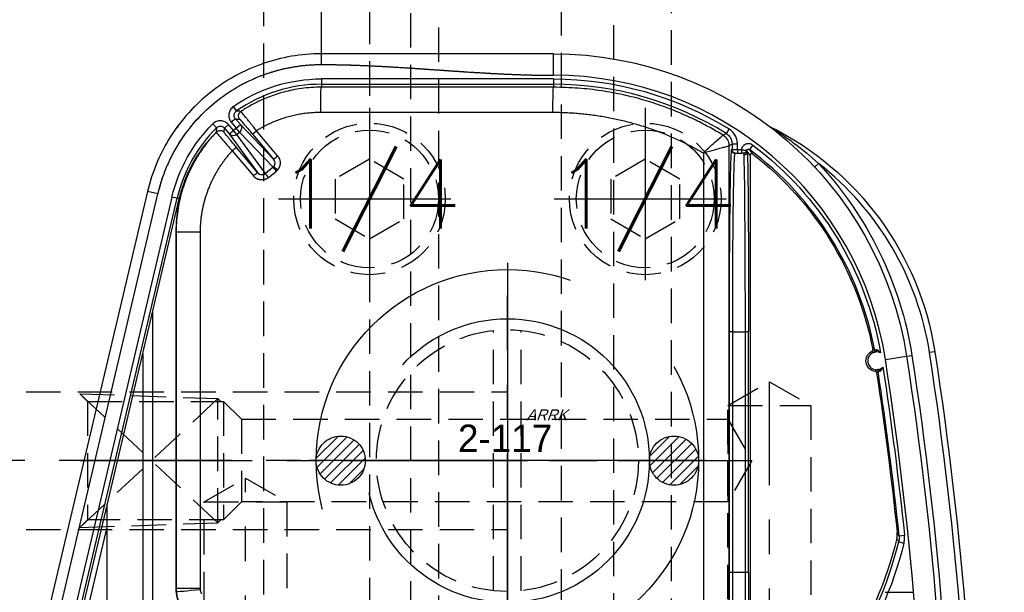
# Model space of a CAD drawing. Extents: x 2651 to 7771, y -1163 to 1075.
# Tile 308 of 490: x 5110 to 5182, y 110 to 152. Entities that reach past the tile are written whole.
import ezdxf
from ezdxf.enums import TextEntityAlignment as Align

# ---------------------------------------------------------------- set-up
doc = ezdxf.new("R2010")
doc.units = 0
doc.header["$LTSCALE"] = 10
for name, pattern in [('CENTER', [2, 1.25, -0.25, 0.25, -0.25]), ('CNSCEN', [17, 15, -1, 0, -1]), ('CNSHID', [4, 3, -1]), ('HIDDEN', [0.375, 0.25, -0.125])]:
    doc.linetypes.add(name, pattern=pattern)
doc.layers.get('0').update_dxf_attribs({"linetype": 'CONTINUOUS'})
doc.layers.get('Defpoints').update_dxf_attribs({"linetype": 'CONTINUOUS'})
for name, color, linetype in [('1', 7, 'CONTINUOUS'), ('15', 7, 'CONTINUOUS'), ('9', 3, 'CONTINUOUS'), ('97', 7, 'CONTINUOUS'), ('CEN', 1, 'CENTER'), ('COOL', 150, 'HIDDEN'), ('DIM', 3, 'CONTINUOUS'), ('HIDDEN', 6, 'HIDDEN'), ('TEXT', 4, 'CONTINUOUS'), ('WL1-HL', 4, 'CNSHID'), ('WOR1-CL', 1, 'CNSCEN'), ('WOR1-DL', 7, 'CONTINUOUS')]:
    doc.layers.add(name, color=color, linetype=linetype)
doc.styles.add('china', font='txt')
doc.styles.get("Standard").update_dxf_attribs({"font": 'romans.shx'})
doc.dimstyles.new('MM& INCH5', dxfattribs={"dimtxt": 5, "dimasz": 2.5, "dimexe": 1, "dimexo": 0.5, "dimtad": 0, "dimrnd": 1.38778e-17, "dimzin": 9, "dimdsep": 46, "dimtxsty": 'Standard', "dimblk": 'CLOSED', "dimcen": 0, "dimclrd": 3, "dimclre": 3, "dimclrt": 3, "dimazin": 2, "dimtfac": 0.75, "dimtofl": 0, "dimtmove": 0, "dimatfit": 3, "dimfxl": 0, "dimtolj": 1, "dimarcsym": 0})

# ---------------------------------------------------------------- blocks, each defined once
blk = doc.blocks.new('DFSF')
at = {"layer": '1', "color": 252, "linetype": 'Continuous'}
for p, q in [((1248.7, 508.535), (1248.7, 464.141)), ((1250.561, 464.655), (1250.561, 508.008)), ((1297.937, 500.804), (1290.118, 467.624)), ((1289.105, 467.862), (1296.729, 500.216)), ((1295.752, 500.066), (1293.811, 491.83)), ((1293.811, 490.136), (1296.13, 499.977)), ((1290.484, 497.134), (1290.484, 476.114)), ((1287.037, 496.278), (1287.037, 470.416)), ((1287.037, 496.278), (1288.803, 496.278)), ((1288.803, 496.278), (1288.816, 496.282)), ((1288.803, 470.416), (1288.803, 496.278)), ((1247.278, 495.113), (1247.278, 477.638)), ((1247.278, 495.113), (1247.537, 495.113)), ((1247.537, 495.113), (1248.434, 495.113)), ((1247.537, 477.638), (1247.537, 495.113)), ((1248.434, 495.113), (1248.434, 477.638)), ((1248.434, 495.113), (1248.693, 495.113)), ((1248.693, 477.638), (1248.693, 495.113)), ((1236.39, 492.885), (1236.013, 492.977)), ((1236.36, 492.444), (1235.974, 492.403)), ((1235.822, 479.412), (1235.438, 479.353)), ((1237.358, 479.65), (1235.822, 479.412)), ((1233.774, 479.096), (1234.158, 479.155)), ((1247.278, 477.638), (1247.537, 477.638)), ((1248.434, 477.638), (1247.537, 477.638)), ((1248.434, 477.638), (1248.693, 477.638)), ((1287.037, 470.416), (1288.803, 470.416)), ((1288.816, 470.416), (1288.803, 470.416)), ((1288.568, 467.989), (1288.726, 467.952)), ((1288.726, 467.952), (1289.105, 467.862)), ((1290.118, 467.624), (1290.875, 467.445)), ((1282.091, 466.441), (1281.527, 465.971)), ((1284.727, 464.505), (1283.197, 466.329)), ((1242.492, 465.686), (1242.208, 465.421)), ((1281.762, 465.679), (1282.326, 466.148)), ((1284.194, 463.143), (1281.762, 465.679)), ((1282.326, 466.148), (1284.4, 463.316)), ((1284.943, 463.274), (1282.889, 466.079)), ((1282.889, 466.079), (1284.419, 464.255)), ((1281.729, 465.117), (1284.141, 462.601)), ((1283.26, 463.293), (1281.729, 465.117)), ((1287.448, 465.159), (1287.415, 465.16)), ((1246.982, 464.088), (1247.215, 464.399)), ((1247.805, 464.425), (1247.805, 464.684)), ((1247.805, 464.425), (1248.088, 464.425)), ((1248.088, 464.425), (1248.088, 464.684)), ((1248.088, 464.425), (1248.088, 464.017)), ((1248.088, 464.425), (1248.477, 464.425)), ((1248.477, 464.017), (1248.477, 464.425)), ((1248.477, 464.425), (1248.52, 464.425)), ((1281.441, 464.868), (1282.972, 463.043)), ((1248.088, 464.017), (1248.477, 464.017)), ((1248.699, 462.917), (1248.905, 463.247)), ((1284.439, 462.851), (1284.141, 462.601)), ((1284.4, 463.316), (1284.194, 463.143)), ((1284.194, 463.143), (1284.439, 462.851)), ((1284.4, 463.316), (1284.645, 463.024)), ((1284.439, 462.851), (1284.645, 463.024)), ((1284.795, 462.426), (1284.439, 462.851)), ((1284.943, 463.274), (1284.645, 463.024)), ((1284.645, 463.024), (1285.002, 462.599)), ((1285.299, 462.849), (1284.943, 463.274)), ((1285.299, 462.849), (1285.002, 462.599)), ((1286.147, 462.549), (1285.872, 462.824)), ((1284.141, 462.601), (1284.498, 462.176)), ((1284.498, 462.176), (1284.795, 462.426)), ((1278.314, 461.696), (1261.473, 461.702)), ((1284.423, 461.608), (1284.645, 461.289)), ((1261.426, 459.67), (1261.426, 459.889)), ((1261.426, 459.889), (1278.266, 459.883)), ((1278.266, 459.67), (1261.426, 459.67)), ((1261.426, 459.281), (1261.426, 459.67)), ((1261.426, 459.281), (1278.266, 459.281)), ((1278.266, 459.67), (1278.266, 459.883)), ((1278.266, 459.281), (1278.266, 459.67)), ((1261.426, 459.017), (1261.426, 457.462)), ((1278.266, 458.24), (1278.266, 457.462))]:
    blk.add_line(p, q, dxfattribs=at)
at = {"layer": '1', "color": 7, "linetype": 'Continuous'}
for p, q in [((1247.177, 464.844), (1247.177, 508.076)), ((1290.875, 467.445), (1298.694, 500.626)), ((1296.306, 500.117), (1288.726, 467.952)), ((1293.811, 500.066), (1293.811, 491.83)), ((1291.22, 479.237), (1291.22, 497.134)), ((1288.816, 470.416), (1288.816, 496.282)), ((1293.811, 490.224), (1288.568, 467.989)), ((1248.088, 464.684), (1247.805, 464.684)), ((1248.218, 464.684), (1248.088, 464.684)), ((1248.261, 464.684), (1248.218, 464.684))]:
    blk.add_line(p, q, dxfattribs=at)
at = {"layer": '1', "color": 110, "linetype": 'Continuous'}
for p, q in [((1297.937, 500.804), (1290.118, 467.624)), ((1237.365, 496.554), (1235.315, 496.554))]:
    blk.add_line(p, q, dxfattribs=at)
at = {"layer": '1', "color": 7, "linetype": 'Continuous', "extrusion": (0, 0, -1)}
for centre, radius, start, end in [((-1491.861, 518.994), 261.153, 351.21206, 8.78794), ((-1491.861, 518.994), 259.08, 351.21206, 8.78794), ((-1262.44, 486.516), 26.62, 13.31838, 54.47494), ((-1491.861, 518.994), 256.753, 351.40512, 354.0132), ((-1237.998, 479.749), 0.772, 97.66439, 243.80791), ((-1261.426, 483.37), 25.908, 270, 351.21206), ((-1255.537, 482.46), 22.022, 296.36583, 351.21206), ((-1261.426, 483.37), 23.581, 307.81573, 349.10975)]:
    blk.add_arc(centre, radius, start, end, dxfattribs=at)
at = {"layer": '1', "color": 252, "linetype": 'Continuous'}
for centre, radius, start, end in [((1491.861, 518.994), 260.764, 171.21246, 188.78794), ((1491.861, 518.994), 257.526, 171.21206, 188.78794), ((1262.44, 486.516), 26.817, 124.58251, 166.26037), ((1491.861, 518.994), 256.876, 185.93261, 188.61664), ((1261.426, 483.37), 24.354, 188.78794, 270), ((1255.537, 482.46), 21.633, 188.78794, 231.96546), ((1261.426, 483.37), 23.704, 190.6489, 233.16395), ((1278.266, 470.416), 10.747, 315.04992, 346.74057), ((1261.426, 483.37), 23.701, 238.10888, 270), ((1278.266, 470.416), 10.747, 270, 304.95008)]:
    blk.add_arc(centre, radius, start, end, dxfattribs=at)
at = {"layer": '1', "color": 252, "linetype": 'Continuous', "extrusion": (0, 0, -1)}
for centre, radius, start, end in [((-1491.861, 518.994), 259.469, 351.21206, 8.78794), ((-1262.44, 486.516), 27.205, 13.73963, 55.41749), ((-1491.861, 518.994), 257.265, 351.32783, 354.06739), ((-1261.426, 483.37), 26.297, 316.95449, 351.21206), ((-1261.426, 483.37), 24.093, 306.83605, 349.96674), ((-1278.266, 470.416), 11.135, 193.25943, 224.95008), ((-1261.426, 483.37), 24.089, 270, 301.89112), ((-1278.266, 470.416), 11.135, 235.04992, 270)]:
    blk.add_arc(centre, radius, start, end, dxfattribs=at)
at = {"layer": '1', "color": 110, "linetype": 'Continuous'}
for centre, radius, start, end in [((1491.861, 518.994), 257.526, 180, 188.78794), ((1261.426, 483.37), 24.354, 188.78794, 270)]:
    blk.add_arc(centre, radius, start, end, dxfattribs=at)
at = {"layer": '1', "color": 7, "linetype": 'Continuous'}
for centre, radius, start, end in [((1237.998, 479.749), 0.648, 102.00867, 135.41306), ((1237.998, 479.749), 0.648, 276.41798, 102.00867), ((1237.998, 479.749), 0.648, 242.73009, 276.41798), ((1245.585, 462.381), 0.389, 52.95722, 63.63417)]:
    blk.add_arc(centre, radius, start, end, dxfattribs=at)
at = {"layer": '1', "color": 252, "linetype": 'Continuous', "extrusion": (0, 0, -1)}
for centre, major_axis, ratio, start_param, end_param in [((1247.393, 495.113), (0, 13.213), 0.008727, 4.712389, 6.283185), ((1286.986, 496.347), (-1.806, -0.161), 0.002329, 3.154943, 4.686313), ((1238.012, 480.528), (0.0975, -0.0853), 0.999984, 0.869298, 2.272295), ((1238.257, 479.014), (-0.065, -0.112), 0.999983, 0.861915, 2.279678), ((1247.393, 477.638), (0, 13.213), 0.008727, 3.287327, 4.712389), ((1282.081, 466.441), (0.249, -0.299), 0.020122, 4.729136, 6.088281), ((1283.187, 466.329), (-0.298, -0.25), 0.016825, 4.692331, 6.270093), ((1281.432, 465.887), (0.292, -0.256), 0.017247, 4.732085, 6.088658), ((1281.517, 465.971), (0.249, -0.299), 0.020122, 4.729136, 6.088281), ((1281.431, 464.868), (0.298, 0.25), 0.016834, 0.013092, 1.550746), ((1281.982, 483.37), (40.855, 0), 0.866031, 2.581224, 2.590487), ((1247.635, 464.565), (-0.259, -0.015), 0.989363, 0.060025, 1.629554), ((1247.634, 464.425), (0, -0.259), 0.999922, 1.876492, 3.141593), ((1247.673, 464.425), (0, 0.259), 0.999938, 4.912185, 6.283185), ((1248.218, 464.425), (0, -0.259), 0.999914, 3.141593, 4.712389), ((1248.261, 464.425), (0, -0.259), 0.999914, 3.141593, 4.712389), ((1284.717, 464.505), (-0.298, -0.25), 0.016825, 4.692331, 6.270093), ((1249.607, 464.141), (0.443, -0.791), 0.999888, 1.06101, 2.080582), ((1249.607, 464.141), (0.012, 0.907), 0.999673, 3.679272, 4.698808), ((1282.962, 463.043), (-0.298, -0.25), 0.016834, 3.154684, 4.692339), ((1284.439, 462.851), (0.281, 0.269), 0.980993, 3.209101, 4.777363), ((1284.645, 463.024), (0.314, 0.23), 0.980993, 4.647415, 6.215677), ((1285.609, 463.413), (-0.388, 0.012), 0.999807, 3.871637, 5.553141), ((1283.887, 461.969), (-0.055, -0.385), 0.999807, 3.871609, 5.553169), ((1261.426, 461.702), (-0.001, -1.814), 0.026177, 4.71238, 6.270091), ((1278.266, 461.696), (-0.001, -1.814), 0.026177, 4.71238, 6.270091)]:
    blk.add_ellipse(centre, major_axis=major_axis, ratio=ratio, start_param=start_param, end_param=end_param, dxfattribs=at)
at = {"layer": '1', "color": 7, "linetype": 'Continuous', "extrusion": (0, 0, -1)}
for centre, major_axis, ratio, start_param, end_param in [((1247.652, 495.113), (0, 12.954), 0.008901, 4.712389, 6.283185), ((1237.837, 480.509), (-0.027, 0.127), 0.659458, 3.147397, 4.754006), ((1238.085, 478.976), (-0.014, 0.129), 0.659067, 4.660995, 6.277384), ((1247.652, 477.638), (0, 12.954), 0.008901, 3.287327, 4.712389)]:
    blk.add_ellipse(centre, major_axis=major_axis, ratio=ratio, start_param=start_param, end_param=end_param, dxfattribs=at)
at = {"layer": '1', "color": 252, "linetype": 'Continuous'}
for points, knots in [([(1248.261, 508.067), (1248.265, 508.062), (1248.272, 508.052), (1248.283, 507.973), (1248.293, 507.853), (1248.303, 507.693), (1248.312, 507.498), (1248.321, 507.273), (1248.329, 507.023), (1248.337, 506.752), (1248.344, 506.464), (1248.351, 506.164), (1248.358, 505.854), (1248.364, 505.539), (1248.369, 505.221), (1248.375, 504.903), (1248.379, 504.589), (1248.387, 504.033), (1248.397, 503.181), (1248.408, 501.97), (1248.418, 500.68), (1248.425, 499.332), (1248.43, 497.943), (1248.433, 496.532), (1248.434, 495.585), (1248.434, 495.113)], [0, 0, 0, 0, 0.0407, 0.080141, 0.118322, 0.155244, 0.190907, 0.225311, 0.258455, 0.29034, 0.320965, 0.350331, 0.378438, 0.405284, 0.430872, 0.4552, 0.478268, 0.500077, 0.57338, 0.646055, 0.718101, 0.789518, 0.860307, 0.930468, 1, 1, 1, 1]), ([(1248.434, 477.638), (1248.434, 477.366), (1248.434, 476.82), (1248.433, 476.002), (1248.431, 475.184), (1248.429, 474.371), (1248.425, 473.566), (1248.422, 472.772), (1248.417, 471.994), (1248.412, 471.235), (1248.406, 470.5), (1248.399, 469.791), (1248.392, 469.113), (1248.384, 468.465), (1248.374, 467.828), (1248.364, 467.194), (1248.351, 466.569), (1248.337, 465.979), (1248.32, 465.456), (1248.302, 465.036), (1248.283, 464.742), (1248.269, 464.704), (1248.261, 464.684)], [0, 0, 0, 0, 0.040106, 0.080497, 0.121172, 0.162132, 0.203376, 0.244905, 0.286718, 0.328816, 0.371198, 0.413866, 0.456817, 0.500054, 0.544668, 0.594393, 0.649226, 0.709168, 0.774218, 0.844374, 0.919635, 1, 1, 1, 1]), ([(1285.89, 463.145), (1286.062, 463.333), (1286.404, 463.707), (1286.863, 464.31), (1287.276, 464.937), (1287.639, 465.586), (1287.954, 466.252), (1288.219, 466.933), (1288.434, 467.623), (1288.6, 468.32), (1288.717, 469.02), (1288.789, 469.719), (1288.798, 470.185), (1288.803, 470.416)], [0, 0, 0, 0, 0.095185, 0.189515, 0.28299, 0.37561, 0.467374, 0.558283, 0.648337, 0.737535, 0.825879, 0.913367, 1, 1, 1, 1]), ([(1290.118, 467.624), (1289.962, 466.962), (1289.752, 466.316), (1289.222, 465.059), (1288.907, 464.457), (1288.178, 463.311), (1287.767, 462.77), (1286.853, 461.756), (1286.357, 461.291), (1285.292, 460.448), (1284.726, 460.072), (1283.53, 459.415), (1282.909, 459.139), (1281.626, 458.693), (1280.968, 458.524), (1279.623, 458.297), (1278.946, 458.24), (1278.266, 458.24)], [0, 0, 0, 0, 0.125, 0.125, 0.25, 0.25, 0.375, 0.375, 0.5, 0.5, 0.625, 0.625, 0.75, 0.75, 0.875, 0.875, 1, 1, 1, 1]), ([(1281.719, 465.637), (1281.659, 465.568), (1281.626, 465.476), (1281.629, 465.287), (1281.666, 465.192), (1281.729, 465.117)], [0, 0, 0, 0, 0.5, 0.5, 1, 1, 1, 1]), ([(1245.759, 462.728), (1245.755, 462.73), (1245.734, 462.743), (1245.677, 462.779), (1245.643, 462.8), (1245.538, 462.866), (1245.464, 462.914), (1245.234, 463.062), (1245.078, 463.166), (1244.611, 463.483), (1244.3, 463.706), (1243.375, 464.402), (1242.779, 464.897), (1242.208, 465.421)], [0, 0, 0, 0, 0.03125, 0.03125, 0.0625, 0.0625, 0.125, 0.125, 0.25, 0.25, 0.5, 0.5, 1, 1, 1, 1]), ([(1246.982, 464.088), (1247, 464.074), (1247.037, 464.05), (1247.077, 464.031), (1247.108, 464.018), (1247.118, 464.014), (1247.134, 464.009), (1247.14, 464.007), (1247.151, 464.004), (1247.178, 463.996), (1247.227, 463.987), (1247.271, 463.984), (1247.305, 463.984), (1247.316, 463.985), (1247.338, 463.986), (1247.349, 463.987), (1247.382, 463.992), (1247.404, 463.996), (1247.436, 464.004), (1247.452, 464.009), (1247.468, 464.015), (1247.479, 464.019), (1247.484, 464.021), (1247.51, 464.031), (1247.55, 464.051), (1247.587, 464.075), (1247.609, 464.092), (1247.613, 464.096), (1247.622, 464.103), (1247.626, 464.106), (1247.639, 464.117), (1247.664, 464.14), (1247.701, 464.181), (1247.726, 464.218), (1247.741, 464.242), (1247.743, 464.247), (1247.749, 464.257), (1247.757, 464.272), (1247.764, 464.287), (1247.777, 464.317), (1247.784, 464.338), (1247.794, 464.37), (1247.796, 464.381), (1247.801, 464.403), (1247.803, 464.414), (1247.805, 464.425)], [0, 0, 0, 0, 0.0625, 0.125, 0.125, 0.15625, 0.15625, 0.171875, 0.171875, 0.1875, 0.25, 0.3125, 0.3125, 0.34375, 0.34375, 0.375, 0.375, 0.4375, 0.4375, 0.46875, 0.484375, 0.484375, 0.5, 0.5, 0.5625, 0.625, 0.625, 0.640625, 0.640625, 0.65625, 0.65625, 0.6875, 0.75, 0.8125, 0.8125, 0.828125, 0.828125, 0.84375, 0.875, 0.875, 0.9375, 0.9375, 0.96875, 0.96875, 1, 1, 1, 1]), ([(1250.561, 464.655), (1250.545, 464.651), (1250.269, 464.571), (1249.791, 464.439), (1249.274, 464.291), (1248.95, 464.206), (1248.749, 464.155), (1248.716, 464.146), (1248.7, 464.141)], [0, 0, 0, 0, 0.017071, 0.297597, 0.507753, 0.672481, 0.836353, 1, 1, 1, 1]), ([(1250.561, 464.655), (1250.227, 464.335), (1249.883, 464.018), (1249.337, 463.53), (1249.145, 463.369), (1249.132, 463.369)], [0, 0, 0, 0, 0.5, 0.5, 1, 1, 1, 1]), ([(1284.419, 464.255), (1284.538, 464.113), (1284.655, 463.973), (1284.87, 463.714), (1284.969, 463.594), (1285.092, 463.443), (1285.13, 463.397), (1285.194, 463.317), (1285.221, 463.283), (1285.288, 463.198), (1285.311, 463.167), (1285.311, 463.163)], [0, 0, 0, 0, 0.25, 0.25, 0.5, 0.5, 0.625, 0.625, 0.75, 0.75, 1, 1, 1, 1]), ([(1285.89, 463.145), (1285.888, 463.15), (1285.883, 463.16), (1285.839, 463.216), (1285.77, 463.3), (1285.674, 463.414), (1285.51, 463.607), (1285.211, 463.958), (1284.902, 464.307), (1284.727, 464.505)], [0, 0, 0, 0, 0.098627, 0.19935, 0.300898, 0.401931, 0.501145, 0.716959, 1, 1, 1, 1]), ([(1248.088, 464.017), (1248.088, 463.906), (1248.102, 463.798), (1248.157, 463.587), (1248.199, 463.483), (1248.304, 463.293), (1248.37, 463.203), (1248.521, 463.045), (1248.606, 462.976), (1248.699, 462.917)], [0, 0, 0, 0, 0.25, 0.25, 0.5, 0.5, 0.75, 0.75, 1, 1, 1, 1]), ([(1248.905, 463.247), (1248.856, 463.282), (1248.756, 463.352), (1248.635, 463.494), (1248.545, 463.658), (1248.488, 463.835), (1248.48, 463.957), (1248.477, 464.017)], [0, 0, 0, 0, 0.195855, 0.397901, 0.602099, 0.804145, 1, 1, 1, 1]), ([(1248.905, 463.247), (1248.911, 463.251), (1248.917, 463.254), (1248.956, 463.275), (1248.988, 463.292), (1249.058, 463.329), (1249.095, 463.349), (1249.132, 463.369)], [0, 0, 0, 0, 0.083973, 0.083973, 0.509964, 0.509964, 1, 1, 1, 1]), ([(1249.132, 463.369), (1249.443, 463.183), (1250.09, 462.797), (1251.134, 462.257), (1252.282, 461.732), (1253.54, 461.241), (1254.908, 460.797), (1256.387, 460.419), (1257.974, 460.127), (1259.666, 459.928), (1260.83, 459.902), (1261.426, 459.889)], [0, 0, 0, 0, 0.08396, 0.174707, 0.272242, 0.376565, 0.487676, 0.605575, 0.730262, 0.861737, 1, 1, 1, 1]), ([(1282.972, 463.043), (1283.038, 462.961), (1283.162, 462.804), (1283.332, 462.588), (1283.475, 462.41), (1283.586, 462.271), (1283.668, 462.171), (1283.724, 462.104), (1283.86, 461.938), (1284.043, 461.709), (1284.083, 461.667), (1284.103, 461.646)], [0, 0, 0, 0, 0.112506, 0.214929, 0.304287, 0.378533, 0.436458, 0.47747, 0.501348, 0.755631, 1, 1, 1, 1]), ([(1284.186, 462.219), (1284.181, 462.22), (1284.154, 462.249), (1284.058, 462.356), (1283.988, 462.436), (1283.861, 462.585), (1283.813, 462.64), (1283.714, 462.756), (1283.662, 462.817), (1283.497, 463.012), (1283.379, 463.151), (1283.26, 463.293)], [0, 0, 0, 0, 0.25, 0.25, 0.5, 0.5, 0.625, 0.625, 0.75, 0.75, 1, 1, 1, 1]), ([(1285.872, 462.824), (1285.841, 462.798), (1285.775, 462.743), (1285.647, 462.706), (1285.513, 462.711), (1285.388, 462.76), (1285.328, 462.82), (1285.299, 462.849)], [0, 0, 0, 0, 0.188766, 0.394184, 0.605819, 0.811236, 1, 1, 1, 1]), ([(1285.872, 462.824), (1285.872, 462.829), (1285.873, 462.834), (1285.874, 462.86), (1285.875, 462.88), (1285.881, 462.982), (1285.886, 463.063), (1285.89, 463.145)], [0, 0, 0, 0, 0.048161, 0.048161, 0.240806, 0.240806, 1, 1, 1, 1]), ([(1284.498, 462.176), (1284.521, 462.143), (1284.569, 462.073), (1284.596, 461.942), (1284.578, 461.808), (1284.519, 461.689), (1284.454, 461.634), (1284.423, 461.608)], [0, 0, 0, 0, 0.188764, 0.394181, 0.605816, 0.811234, 1, 1, 1, 1]), ([(1284.645, 461.289), (1284.734, 461.351), (1284.809, 461.431), (1284.92, 461.615), (1284.956, 461.718), (1284.985, 461.93), (1284.976, 462.04), (1284.916, 462.246), (1284.865, 462.343), (1284.795, 462.426)], [0, 0, 0, 0, 0.25, 0.25, 0.5, 0.5, 0.75, 0.75, 1, 1, 1, 1]), ([(1285.002, 462.599), (1285.071, 462.516), (1285.157, 462.449), (1285.35, 462.354), (1285.456, 462.327), (1285.67, 462.317), (1285.779, 462.335), (1285.978, 462.413), (1286.07, 462.473), (1286.147, 462.549)], [0, 0, 0, 0, 0.25, 0.25, 0.5, 0.5, 0.75, 0.75, 1, 1, 1, 1]), ([(1278.266, 459.883), (1278.514, 459.888), (1278.997, 459.898), (1279.7, 459.974), (1280.361, 460.086), (1280.979, 460.231), (1281.553, 460.402), (1282.082, 460.592), (1282.568, 460.796), (1283.011, 461.006), (1283.411, 461.22), (1283.772, 461.431), (1283.996, 461.576), (1284.103, 461.646)], [0, 0, 0, 0, 0.120052, 0.234278, 0.342675, 0.445245, 0.541986, 0.632898, 0.71798, 0.797231, 0.870652, 0.938242, 1, 1, 1, 1]), ([(1284.103, 461.646), (1284.108, 461.645), (1284.113, 461.645), (1284.139, 461.641), (1284.159, 461.639), (1284.261, 461.626), (1284.342, 461.617), (1284.423, 461.608)], [0, 0, 0, 0, 0.048046, 0.048046, 0.240229, 0.240229, 1, 1, 1, 1])]:
    blk.add_open_spline(points, degree=3, knots=knots, dxfattribs=at)
for points, weights in [([(1248.693, 495.113), (1248.693, 502.853), (1248.622, 508.326), (1248.52, 508.326)], [1, 0.804737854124, 0.804737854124, 1]), ([(1287.034, 496.347), (1287.036, 496.324), (1287.037, 496.301), (1287.037, 496.278)], [1, 0.999339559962, 0.999339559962, 1]), ([(1248.52, 464.425), (1248.622, 464.425), (1248.693, 469.898), (1248.693, 477.638)], [1, 0.804737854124, 0.804737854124, 1]), ([(1282.091, 466.441), (1282.441, 466.731), (1282.898, 466.685), (1283.197, 466.329)], [1, 0.805334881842, 0.805334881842, 1]), ([(1281.441, 464.868), (1281.178, 465.181), (1281.178, 465.586), (1281.442, 465.887)], [1, 0.84014668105, 0.84014668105, 1]), ([(1281.442, 465.887), (1281.468, 465.918), (1281.497, 465.945), (1281.527, 465.971)], [1, 0.998025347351, 0.998025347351, 1])]:
    blk.add_rational_spline(points, weights, degree=3, dxfattribs=at)
for points in [[(1288.792, 496.508), (1288.759, 496.882), (1288.643, 497.248), (1288.455, 497.573)], [(1236.013, 492.977), (1236.001, 492.93), (1235.983, 492.835), (1235.967, 492.692), (1235.963, 492.548), (1235.969, 492.452), (1235.974, 492.403)], [(1236.535, 492.648), (1236.487, 492.728), (1236.439, 492.807), (1236.39, 492.885)], [(1236.36, 492.444), (1236.409, 492.368), (1236.458, 492.292), (1236.508, 492.215)], [(1237.991, 480.623), (1237.973, 480.605), (1237.937, 480.567), (1237.902, 480.528), (1237.884, 480.508)], [(1238.01, 480.398), (1238.039, 480.438), (1238.07, 480.477), (1238.101, 480.514)], [(1238.13, 478.99), (1238.153, 478.977), (1238.2, 478.951), (1238.246, 478.927), (1238.269, 478.915)], [(1238.339, 479.056), (1238.297, 479.081), (1238.256, 479.107), (1238.214, 479.136)], [(1282.576, 466.234), (1282.485, 466.236), (1282.395, 466.206), (1282.326, 466.148)], [(1282.889, 466.079), (1282.811, 466.173), (1282.693, 466.231), (1282.576, 466.234)], [(1246.968, 464.741), (1247.05, 464.626), (1247.132, 464.511), (1247.215, 464.399)], [(1248.7, 464.141), (1248.626, 464.1), (1248.551, 464.058), (1248.477, 464.017)], [(1285.311, 463.163), (1285.308, 463.058), (1285.304, 462.953), (1285.299, 462.849)], [(1284.498, 462.176), (1284.394, 462.19), (1284.29, 462.204), (1284.185, 462.219)], [(1287.426, 461.256), (1287.495, 461.325), (1287.563, 461.395), (1287.63, 461.465)], [(1278.266, 458.24), (1272.653, 458.24), (1267.039, 459.017), (1261.426, 459.017)]]:
    blk.add_open_spline(points, degree=3, dxfattribs=at)
at = {"layer": '1', "color": 7, "linetype": 'Continuous'}
for points, weights in [([(1288.816, 496.282), (1288.816, 496.739), (1288.698, 497.181), (1288.469, 497.577)], [1, 0.977287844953, 0.977287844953, 1]), ([(1286.933, 496.666), (1286.989, 496.568), (1287.023, 496.46), (1287.034, 496.347)], [1, 0.98432771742, 0.98432771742, 1]), ([(1288.803, 496.278), (1288.803, 496.355), (1288.799, 496.432), (1288.792, 496.508)], [1, 0.999339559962, 0.999339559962, 1]), ([(1293.811, 491.83), (1293.811, 490.847), (1293.811, 490.148), (1293.811, 490.136)], [1, 0.80781307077, 0.80781307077, 1]), ([(1287.037, 470.416), (1287.037, 468.199), (1286.23, 466.134), (1284.727, 464.505)], [1, 0.954284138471, 0.954284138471, 1]), ([(1287.415, 465.16), (1288.338, 466.769), (1288.816, 468.561), (1288.816, 470.416)], [1, 0.977496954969, 0.977496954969, 1]), ([(1288.568, 467.989), (1288.333, 466.995), (1287.958, 466.045), (1287.451, 465.159)], [1, 0.993066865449, 0.993066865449, 1]), ([(1281.762, 465.679), (1281.747, 465.666), (1281.732, 465.652), (1281.719, 465.637)], [1, 0.998025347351, 0.998025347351, 1]), ([(1261.473, 461.702), (1257.616, 461.704), (1253.893, 462.711), (1250.561, 464.655)], [1, 0.976916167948, 0.976916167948, 1]), ([(1282.972, 463.043), (1281.569, 462.157), (1279.974, 461.696), (1278.314, 461.696)], [1, 0.973707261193, 0.973707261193, 1])]:
    blk.add_rational_spline(points, weights, degree=3, dxfattribs=at)
for points, knots in [([(1236.36, 492.444), (1236.356, 492.481), (1236.352, 492.555), (1236.355, 492.665), (1236.363, 492.739), (1236.371, 492.794), (1236.375, 492.812), (1236.382, 492.849), (1236.386, 492.867), (1236.39, 492.885)], [0, 0, 0, 0, 0.25, 0.5, 0.75, 0.75, 0.875, 0.875, 1, 1, 1, 1]), ([(1237.991, 480.623), (1237.992, 480.616), (1237.995, 480.602), (1238, 480.59), (1238.005, 480.581), (1238.007, 480.577), (1238.01, 480.571), (1238.016, 480.563), (1238.023, 480.555), (1238.03, 480.548), (1238.033, 480.545), (1238.038, 480.541), (1238.046, 480.534), (1238.055, 480.529), (1238.064, 480.525), (1238.068, 480.523), (1238.074, 480.52), (1238.084, 480.517), (1238.094, 480.515), (1238.101, 480.514)], [0, 0, 0, 0, 0.125, 0.25, 0.25, 0.3125, 0.3125, 0.375, 0.5, 0.5, 0.5625, 0.5625, 0.625, 0.75, 0.75, 0.8125, 0.8125, 0.875, 1, 1, 1, 1]), ([(1237.753, 480.496), (1237.748, 480.495), (1237.744, 480.494), (1237.739, 480.492), (1237.731, 480.489), (1237.722, 480.483), (1237.714, 480.478), (1237.71, 480.475), (1237.705, 480.472), (1237.702, 480.469), (1237.693, 480.462), (1237.688, 480.457), (1237.672, 480.441), (1237.662, 480.43), (1237.649, 480.415), (1237.647, 480.411), (1237.642, 480.405), (1237.639, 480.401), (1237.633, 480.392), (1237.628, 480.385), (1237.615, 480.365), (1237.606, 480.351), (1237.59, 480.323), (1237.583, 480.309), (1237.572, 480.287), (1237.569, 480.279), (1237.562, 480.264), (1237.558, 480.257), (1237.552, 480.242), (1237.547, 480.23), (1237.542, 480.217), (1237.54, 480.211), (1237.537, 480.203)], [0, 0, 0, 0, 0.03125, 0.03125, 0.0625, 0.125, 0.125, 0.15625, 0.15625, 0.1875, 0.1875, 0.25, 0.25, 0.375, 0.375, 0.40625, 0.40625, 0.4375, 0.4375, 0.5, 0.5, 0.625, 0.625, 0.75, 0.75, 0.8125, 0.8125, 0.875, 0.875, 0.9375, 0.96875, 1, 1, 1, 1]), ([(1237.884, 480.508), (1237.879, 480.507), (1237.875, 480.508), (1237.87, 480.508), (1237.865, 480.508), (1237.861, 480.508), (1237.856, 480.508), (1237.851, 480.508), (1237.846, 480.508), (1237.83, 480.508), (1237.815, 480.507), (1237.809, 480.506), (1237.804, 480.505), (1237.799, 480.505), (1237.795, 480.504), (1237.79, 480.503), (1237.776, 480.501), (1237.762, 480.498), (1237.752, 480.496)], [0, 0, 0, 0, 0.125, 0.25, 0.375, 0.375, 0.4375, 0.4375, 0.5, 0.625, 0.75, 0.75, 0.78125, 0.78125, 0.8125, 0.8125, 0.875, 1, 1, 1, 1]), ([(1237.864, 480.382), (1237.876, 480.385), (1237.887, 480.387), (1237.903, 480.39), (1237.908, 480.39), (1237.918, 480.392), (1237.923, 480.392), (1237.936, 480.394), (1237.953, 480.395), (1237.967, 480.396), (1237.973, 480.395), (1237.977, 480.399), (1237.982, 480.395), (1237.986, 480.399), (1237.991, 480.396), (1238.003, 480.402), (1238.001, 480.394), (1238.014, 480.401), (1238.009, 480.398)], [0, 0, 0, 0, 0.125, 0.125, 0.1875, 0.1875, 0.25, 0.25, 0.375, 0.5, 0.5, 0.5625, 0.5625, 0.625, 0.625, 0.75, 0.875, 1, 1, 1, 1]), ([(1237.701, 479.174), (1237.704, 479.17), (1237.707, 479.167), (1237.71, 479.163), (1237.713, 479.159), (1237.716, 479.156), (1237.723, 479.147), (1237.728, 479.141), (1237.745, 479.122), (1237.756, 479.11), (1237.779, 479.087), (1237.791, 479.075), (1237.815, 479.053), (1237.827, 479.043), (1237.843, 479.03), (1237.847, 479.028), (1237.853, 479.023), (1237.863, 479.016), (1237.873, 479.009), (1237.893, 478.996), (1237.906, 478.988), (1237.923, 478.98), (1237.927, 478.978), (1237.933, 478.975), (1237.938, 478.973), (1237.948, 478.969), (1237.955, 478.967), (1237.968, 478.963), (1237.975, 478.962), (1237.983, 478.961), (1237.988, 478.96), (1237.993, 478.96), (1237.998, 478.96), (1238.002, 478.961)], [0, 0, 0, 0, 0.015625, 0.015625, 0.03125, 0.0625, 0.0625, 0.125, 0.125, 0.25, 0.25, 0.375, 0.375, 0.5, 0.5, 0.53125, 0.53125, 0.5625, 0.625, 0.625, 0.75, 0.75, 0.78125, 0.78125, 0.8125, 0.8125, 0.875, 0.875, 0.9375, 0.9375, 0.96875, 0.96875, 1, 1, 1, 1]), ([(1238.001, 478.961), (1238.012, 478.961), (1238.021, 478.962), (1238.035, 478.965), (1238.04, 478.965), (1238.044, 478.966), (1238.049, 478.967), (1238.054, 478.968), (1238.062, 478.97), (1238.079, 478.974), (1238.091, 478.977), (1238.095, 478.978), (1238.1, 478.98), (1238.104, 478.981), (1238.109, 478.983), (1238.113, 478.984), (1238.117, 478.986), (1238.122, 478.987), (1238.126, 478.991), (1238.131, 478.99)], [0, 0, 0, 0, 0.125, 0.125, 0.1875, 0.1875, 0.21875, 0.21875, 0.25, 0.375, 0.5, 0.5, 0.5625, 0.5625, 0.625, 0.625, 0.75, 0.875, 1, 1, 1, 1]), ([(1238.213, 479.137), (1238.209, 479.135), (1238.204, 479.133), (1238.2, 479.132), (1238.195, 479.131), (1238.191, 479.129), (1238.186, 479.128), (1238.182, 479.127), (1238.177, 479.125), (1238.16, 479.121), (1238.143, 479.117), (1238.13, 479.114), (1238.125, 479.113), (1238.115, 479.111), (1238.1, 479.109), (1238.083, 479.106), (1238.071, 479.105)], [0, 0, 0, 0, 0.125, 0.25, 0.375, 0.375, 0.4375, 0.4375, 0.5, 0.625, 0.75, 0.75, 0.8125, 0.8125, 0.875, 1, 1, 1, 1]), ([(1238.339, 479.056), (1238.333, 479.053), (1238.321, 479.046), (1238.31, 479.037), (1238.303, 479.029), (1238.3, 479.026), (1238.296, 479.021), (1238.289, 479.013), (1238.284, 479.004), (1238.279, 478.995), (1238.277, 478.991), (1238.275, 478.985), (1238.271, 478.975), (1238.269, 478.964), (1238.268, 478.954), (1238.267, 478.95), (1238.267, 478.943), (1238.267, 478.933), (1238.268, 478.922), (1238.269, 478.915)], [0, 0, 0, 0, 0.125, 0.25, 0.25, 0.3125, 0.3125, 0.375, 0.5, 0.5, 0.5625, 0.5625, 0.625, 0.75, 0.75, 0.8125, 0.8125, 0.875, 1, 1, 1, 1]), ([(1278.266, 457.462), (1279.712, 457.462), (1281.158, 457.707), (1283.889, 458.657), (1285.174, 459.363), (1287.441, 461.158), (1288.423, 462.247), (1289.974, 464.687), (1290.543, 466.038), (1290.875, 467.445)], [0, 0, 0, 0, 0.25, 0.25, 0.5, 0.5, 0.75, 0.75, 1, 1, 1, 1]), ([(1287.415, 465.16), (1287.24, 464.855), (1287.055, 464.569), (1286.742, 464.114), (1286.619, 463.952), (1286.605, 463.926)], [0, 0, 0, 0, 0.5, 0.5, 1, 1, 1, 1]), ([(1286.605, 463.926), (1286.631, 463.951), (1286.763, 464.114), (1287.086, 464.563), (1287.275, 464.852), (1287.451, 465.159)], [0, 0, 0, 0, 0.5, 0.5, 1, 1, 1, 1]), ([(1246.968, 464.741), (1246.972, 464.738), (1246.982, 464.731), (1246.993, 464.726), (1247.001, 464.723), (1247.005, 464.721), (1247.01, 464.719), (1247.019, 464.717), (1247.028, 464.715), (1247.036, 464.715), (1247.041, 464.714), (1247.045, 464.714), (1247.05, 464.714), (1247.058, 464.714), (1247.07, 464.716), (1247.081, 464.719), (1247.089, 464.721), (1247.094, 464.723), (1247.099, 464.725), (1247.107, 464.728), (1247.115, 464.733), (1247.121, 464.738), (1247.125, 464.74), (1247.129, 464.743), (1247.132, 464.746), (1247.138, 464.752), (1247.147, 464.76), (1247.154, 464.77), (1247.158, 464.777), (1247.16, 464.781), (1247.163, 464.786), (1247.167, 464.794), (1247.17, 464.802), (1247.173, 464.814), (1247.174, 464.82), (1247.176, 464.832), (1247.177, 464.838), (1247.177, 464.844)], [0, 0, 0, 0, 0.0625, 0.125, 0.125, 0.15625, 0.15625, 0.1875, 0.25, 0.25, 0.28125, 0.28125, 0.3125, 0.3125, 0.375, 0.4375, 0.4375, 0.46875, 0.46875, 0.5, 0.5625, 0.5625, 0.59375, 0.59375, 0.625, 0.625, 0.6875, 0.75, 0.75, 0.78125, 0.78125, 0.8125, 0.875, 0.875, 0.9375, 0.9375, 1, 1, 1, 1]), ([(1247.419, 464.477), (1247.417, 464.466), (1247.414, 464.456), (1247.408, 464.444), (1247.406, 464.44), (1247.404, 464.436), (1247.401, 464.432), (1247.398, 464.427), (1247.391, 464.418), (1247.384, 464.411), (1247.379, 464.406), (1247.375, 464.403), (1247.372, 464.4), (1247.365, 464.395), (1247.358, 464.391), (1247.349, 464.385), (1247.344, 464.383), (1247.328, 464.377), (1247.318, 464.375), (1247.305, 464.373), (1247.301, 464.373), (1247.296, 464.373), (1247.291, 464.373), (1247.285, 464.373), (1247.274, 464.374), (1247.264, 464.376), (1247.257, 464.378), (1247.252, 464.379), (1247.248, 464.381), (1247.244, 464.382), (1247.233, 464.387), (1247.223, 464.392), (1247.215, 464.399)], [0, 0, 0, 0, 0.125, 0.125, 0.15625, 0.15625, 0.1875, 0.1875, 0.25, 0.3125, 0.3125, 0.34375, 0.34375, 0.375, 0.4375, 0.4375, 0.5, 0.5, 0.625, 0.625, 0.65625, 0.65625, 0.6875, 0.6875, 0.75, 0.8125, 0.8125, 0.84375, 0.84375, 0.875, 0.875, 1, 1, 1, 1]), ([(1247.376, 464.565), (1247.378, 464.556), (1247.378, 464.548), (1247.38, 464.534), (1247.38, 464.528), (1247.381, 464.518), (1247.387, 464.503)], [0, 0, 0, 0, 0.25, 0.25, 0.5, 1, 1, 1, 1]), ([(1247.805, 464.425), (1247.779, 464.428), (1247.754, 464.43), (1247.723, 464.434), (1247.717, 464.434), (1247.705, 464.436), (1247.687, 464.438), (1247.657, 464.441), (1247.635, 464.444), (1247.618, 464.446), (1247.613, 464.447), (1247.602, 464.449), (1247.596, 464.449), (1247.57, 464.453), (1247.551, 464.456), (1247.524, 464.459), (1247.516, 464.461), (1247.504, 464.463), (1247.5, 464.463), (1247.493, 464.464), (1247.488, 464.465), (1247.471, 464.468), (1247.459, 464.47), (1247.448, 464.472), (1247.443, 464.472), (1247.439, 464.473), (1247.434, 464.474), (1247.429, 464.475), (1247.425, 464.476), (1247.42, 464.477)], [0, 0, 0, 0, 0.125, 0.125, 0.15625, 0.15625, 0.1875, 0.25, 0.3125, 0.3125, 0.34375, 0.34375, 0.375, 0.375, 0.5, 0.5, 0.5625, 0.5625, 0.59375, 0.59375, 0.625, 0.625, 0.75, 0.75, 0.78125, 0.78125, 0.8125, 0.875, 1, 1, 1, 1]), ([(1247.633, 464.685), (1247.629, 464.688), (1247.631, 464.693), (1247.631, 464.698), (1247.631, 464.702), (1247.631, 464.707), (1247.632, 464.712), (1247.633, 464.724), (1247.634, 464.737), (1247.636, 464.761), (1247.637, 464.789), (1247.636, 464.81), (1247.635, 464.822)], [0, 0, 0, 0, 0.125, 0.25, 0.375, 0.375, 0.5, 0.5, 0.625, 0.75, 0.875, 1, 1, 1, 1]), ([(1247.672, 464.684), (1247.677, 464.684), (1247.687, 464.684), (1247.701, 464.684), (1247.725, 464.684), (1247.745, 464.684), (1247.775, 464.684), (1247.805, 464.684)], [0, 0, 0, 0, 0.1875, 0.375, 0.4375, 0.625, 1, 1, 1, 1]), ([(1288.599, 462.603), (1288.634, 462.657), (1288.681, 462.73), (1288.712, 462.811), (1288.719, 462.832)], [0, 0, 0, 0, 0.73947, 1, 1, 1, 1]), ([(1287.737, 461.6), (1287.667, 461.522), (1287.58, 461.427), (1287.489, 461.327), (1287.453, 461.287), (1287.432, 461.263), (1287.429, 461.259), (1287.425, 461.256)], [0, 0, 0, 0, 0.521177, 0.658173, 0.777145, 0.887266, 1, 1, 1, 1])]:
    blk.add_open_spline(points, degree=3, knots=knots, dxfattribs=at)
for points in [[(1236.535, 492.648), (1236.527, 492.612), (1236.513, 492.541), (1236.502, 492.433), (1236.499, 492.324), (1236.504, 492.251), (1236.508, 492.215)], [(1289.902, 464.723), (1289.969, 464.867), (1290.037, 465.01), (1290.102, 465.155)], [(1247.387, 464.503), (1247.398, 464.494), (1247.409, 464.485), (1247.419, 464.477)], [(1248.7, 464.141), (1248.7, 464.141), (1248.7, 464.141), (1248.7, 464.141)], [(1249.132, 463.369), (1249.132, 463.369), (1249.132, 463.369), (1249.132, 463.369)], [(1261.426, 457.462), (1267.039, 457.462), (1272.653, 457.462), (1278.266, 457.462)]]:
    blk.add_open_spline(points, degree=3, dxfattribs=at)
at = {"layer": '1', "color": 110, "linetype": 'Continuous'}
for points, knots in [([(1290.118, 467.624), (1289.884, 466.631), (1289.487, 465.688), (1289.09, 464.745), (1288.542, 463.884), (1287.996, 463.024), (1287.31, 462.263), (1286.625, 461.503), (1285.825, 460.87), (1285.027, 460.238), (1284.128, 459.744), (1283.231, 459.251), (1282.268, 458.916), (1281.306, 458.581), (1280.295, 458.41), (1279.287, 458.24), (1278.266, 458.24)], [0, 0, 0, 0.125, 0.125, 0.25, 0.25, 0.375, 0.375, 0.5, 0.5, 0.625, 0.625, 0.75, 0.75, 0.875, 0.875, 1, 1, 1]), ([(1278.266, 458.24), (1277.264, 458.24), (1276.161, 458.273), (1275.179, 458.303), (1274.056, 458.361), (1273.121, 458.41), (1271.951, 458.486), (1271.484, 458.516), (1270.899, 458.556), (1270.548, 458.58), (1269.846, 458.628), (1269.145, 458.677), (1268.794, 458.701), (1268.209, 458.741), (1267.741, 458.771), (1266.572, 458.847), (1265.636, 458.895), (1264.514, 458.954), (1263.531, 458.984), (1262.429, 459.017), (1261.426, 459.017)], [0, 0, 0, 0.125, 0.125, 0.25, 0.25, 0.375, 0.375, 0.4375, 0.4375, 0.5, 0.5, 0.5625, 0.5625, 0.625, 0.625, 0.75, 0.75, 0.875, 0.875, 1, 1, 1])]:
    blk.add_open_spline(points, degree=2, knots=knots, dxfattribs=at)
blk = doc.blocks.new('*X8')
at = {"color": 0}
for p, q in [((745.423, 286.51), (747.026, 288.113)), ((745.479, 285.86), (747.676, 288.057)), ((745.698, 285.371), (748.165, 287.838)), ((769.614, 286.66), (771.046, 288.092)), ((769.624, 285.963), (771.743, 288.082)), ((769.819, 285.451), (772.255, 287.887)), ((746.025, 284.992), (748.544, 287.51)), ((746.455, 284.714), (748.822, 287.081)), ((770.129, 285.053), (772.653, 287.577)), ((770.539, 284.757), (772.949, 287.167)), ((747.01, 284.562), (748.974, 286.526)), ((771.067, 284.578), (773.128, 286.639)), ((747.817, 284.662), (748.874, 285.719)), ((771.802, 284.605), (773.101, 285.904))]:
    blk.add_line(p, q, dxfattribs=at)
blk = doc.blocks.new('117')
at = {"layer": 'WL1-HL'}
for centre, radius in [((254.95, 1693.104), 13.87), ((254.95, 1693.104), 10.3), ((242.865, 1693.104), 1.785), ((267.035, 1693.104), 1.785)]:
    blk.add_circle(centre, radius, dxfattribs=at)
at = {"layer": 'WOR1-CL'}
for p, q in [((254.95, 1707.474), (254.95, 1678.734)), ((269.32, 1693.104), (240.58, 1693.104))]:
    blk.add_line(p, q, dxfattribs=at)
at = {"layer": 'WL1-HL'}
blk.add_blockref('*X8', (-504.334, 1406.767), dxfattribs=at)
at = {"layer": '9', "style": 'china'}
blk.add_text('2-117', height=2, dxfattribs=at).set_placement((251.365, 1693.722))
at = {"layer": 'WOR1-DL', "style": 'china', "oblique": 20}
blk.add_text('ARRK', height=0.8, dxfattribs=at).set_placement((256.305, 1696.027))
blk = doc.blocks.new('*D82')
at = {"layer": 'Defpoints', "color": 0}
for p in [(5205.684, 387.642), (5075.684, -70.038), (5075.684, -149.784)]:
    blk.add_point(p, dxfattribs=at)
at = {"layer": 'DIM', "color": 3, "lineweight": -2}
blk.add_line((5075.684, -70.538), (5075.684, -149.784), dxfattribs=at)
at = {"layer": 'DIM', "color": 3, "insert": (5075.684, -172.79), "char_height": 5, "attachment_point": 5, "rotation": 90}
blk.add_mtext('\\A1;130 [5.118]', dxfattribs=at)
blk = doc.blocks.new('_Closed')
at = {"color": 0, "linetype": 'ByBlock', "lineweight": -2}
for p, q in [((-1, 0.167), (0, 0)), ((-1, 0.167), (-1, -0.167)), ((0, 0), (-1, -0.167)), ((0, 0), (-1, 0))]:
    blk.add_line(p, q, dxfattribs=at)
blk = doc.blocks.new('*D83')
at = {"layer": 'Defpoints', "color": 0}
for p in [(5205.684, 387.642), (5008.684, -108.878), (5008.684, -149.784)]:
    blk.add_point(p, dxfattribs=at)
at = {"layer": 'DIM', "color": 3, "lineweight": -2}
blk.add_line((5008.684, -109.378), (5008.684, -149.784), dxfattribs=at)
at = {"layer": 'DIM', "color": 3, "insert": (5008.684, -172.79), "char_height": 5, "attachment_point": 5, "rotation": 90}
blk.add_mtext('\\A1;197 [7.756]', dxfattribs=at)
blk = doc.blocks.new('*D100')
at = {"layer": 'Defpoints', "color": 0}
for p in [(5205.684, 387.642), (4911.365, 119.642), (4930.684, 119.642)]:
    blk.add_point(p, dxfattribs=at)
at = {"layer": 'DIM', "color": 3, "lineweight": -2}
blk.add_line((4930.184, 119.642), (4911.365, 119.642), dxfattribs=at)
at = {"layer": 'DIM', "color": 3, "insert": (4885.621, 119.642), "char_height": 5, "attachment_point": 5}
blk.add_mtext('\\A1;268 [10.551]', dxfattribs=at)
blk = doc.blocks.new('*D101')
at = {"layer": 'Defpoints', "color": 0}
for p in [(5205.684, 387.642), (4911.365, 55.642), (4930.684, 55.642)]:
    blk.add_point(p, dxfattribs=at)
at = {"layer": 'DIM', "color": 3, "lineweight": -2}
blk.add_line((4930.184, 55.642), (4911.365, 55.642), dxfattribs=at)
at = {"layer": 'DIM', "color": 3, "insert": (4885.621, 55.642), "char_height": 5, "attachment_point": 5}
blk.add_mtext('\\A1;332 [13.071]', dxfattribs=at)
blk = doc.blocks.new('*D102')
at = {"layer": 'Defpoints', "color": 0}
for p in [(5205.684, 387.642), (4911.365, 12.642), (4930.684, 12.642)]:
    blk.add_point(p, dxfattribs=at)
at = {"layer": 'DIM', "color": 3, "lineweight": -2}
blk.add_line((4930.184, 12.642), (4911.365, 12.642), dxfattribs=at)
at = {"layer": 'DIM', "color": 3, "insert": (4885.621, 12.642), "char_height": 5, "attachment_point": 5}
blk.add_mtext('\\A1;375 [14.764]', dxfattribs=at)
blk = doc.blocks.new('*D103')
at = {"layer": 'Defpoints', "color": 0}
for p in [(5205.684, 387.642), (4911.365, -22.358), (4996.156, -22.358)]:
    blk.add_point(p, dxfattribs=at)
at = {"layer": 'DIM', "color": 3, "lineweight": -2}
blk.add_line((4995.656, -22.358), (4911.365, -22.358), dxfattribs=at)
at = {"layer": 'DIM', "color": 3, "insert": (4885.621, -22.358), "char_height": 5, "attachment_point": 5}
blk.add_mtext('\\A1;410 [16.142]', dxfattribs=at)
blk = doc.blocks.new('*D106')
at = {"layer": 'Defpoints', "color": 0}
for p in [(5205.684, 387.642), (4902.515, -82.358), (4982.164, -82.358)]:
    blk.add_point(p, dxfattribs=at)
at = {"layer": 'DIM', "color": 3, "lineweight": -2}
blk.add_line((4981.664, -82.358), (4902.515, -82.358), dxfattribs=at)
at = {"layer": 'DIM', "color": 3, "insert": (4876.771, -82.358), "char_height": 5, "attachment_point": 5}
blk.add_mtext('\\A1;470 [18.504]', dxfattribs=at)
blk = doc.blocks.new('*D107')
at = {"layer": 'Defpoints', "color": 0}
for p in [(5205.684, 387.642), (4911.365, -47.358), (5053.004, -47.358)]:
    blk.add_point(p, dxfattribs=at)
at = {"layer": 'DIM', "color": 3, "lineweight": -2}
blk.add_line((5052.504, -47.358), (4911.365, -47.358), dxfattribs=at)
at = {"layer": 'DIM', "color": 3, "insert": (4885.621, -47.358), "char_height": 5, "attachment_point": 5}
blk.add_mtext('\\A1;435 [17.126]', dxfattribs=at)
blk = doc.blocks.new('*D255')
at = {"layer": 'Defpoints', "color": 0}
for p in [(5205.684, 387.642), (4911.365, 87.642), (4958.184, 87.642)]:
    blk.add_point(p, dxfattribs=at)
at = {"layer": 'DIM', "color": 3, "lineweight": -2}
blk.add_line((4957.684, 87.642), (4911.365, 87.642), dxfattribs=at)
at = {"layer": 'DIM', "color": 3, "insert": (4885.621, 87.642), "char_height": 5, "attachment_point": 5}
blk.add_mtext('\\A1;300 [11.811]', dxfattribs=at)
blk = doc.blocks.new('*U285', base_point=(1987.522, 2582.285))
for p, q in [((1987.522, 2585.172), (1985.022, 2583.729)), ((1990.022, 2583.729), (1987.522, 2585.172)), ((1985.022, 2583.729), (1985.022, 2580.842)), ((1990.022, 2580.842), (1990.022, 2583.729)), ((1985.022, 2580.842), (1987.522, 2579.398)), ((1987.522, 2579.398), (1990.022, 2580.842))]:
    blk.add_line(p, q)
for radius in [5.5, 5]:
    blk.add_circle((1987.522, 2582.285), radius)
at = {"layer": 'CEN'}
for p, q in [((1987.522, 2588.885), (1987.522, 2575.685)), ((1980.922, 2582.285), (1994.122, 2582.285))]:
    blk.add_line(p, q, dxfattribs=at)
blk = doc.blocks.new('*U286', base_point=(2007.522, 2582.285))
for p, q in [((2007.522, 2585.172), (2005.022, 2583.729)), ((2010.022, 2583.729), (2007.522, 2585.172)), ((2005.022, 2583.729), (2005.022, 2580.842)), ((2010.022, 2580.842), (2010.022, 2583.729)), ((2005.022, 2580.842), (2007.522, 2579.398)), ((2007.522, 2579.398), (2010.022, 2580.842))]:
    blk.add_line(p, q)
for radius in [5.5, 5]:
    blk.add_circle((2007.522, 2582.285), radius)
at = {"layer": 'CEN'}
for p, q in [((2007.522, 2588.885), (2007.522, 2575.685)), ((2000.922, 2582.285), (2014.122, 2582.285))]:
    blk.add_line(p, q, dxfattribs=at)
blk = doc.blocks.new('*D300')
at = {"layer": 'Defpoints', "color": 0}
for p in [(5205.684, 387.642), (5095.684, -137.358), (5095.684, -149.784)]:
    blk.add_point(p, dxfattribs=at)
at = {"layer": 'DIM', "color": 3, "lineweight": -2}
blk.add_line((5095.684, -137.858), (5095.684, -149.784), dxfattribs=at)
at = {"layer": 'DIM', "color": 3, "insert": (5095.684, -172.79), "char_height": 5, "attachment_point": 5, "rotation": 90}
blk.add_mtext('\\A1;110 [4.331]', dxfattribs=at)
blk = doc.blocks.new('A$C069B29F4')
at = {"layer": '15', "color": 7, "linetype": 'HIDDEN'}
blk.add_line((-65, -60.298), (-65, -309.261), dxfattribs=at)
at = {"layer": '15', "color": 254, "linetype": 'HIDDEN'}
for p, q in [((-56.1, -223.387), (-56.1, -299.261)), ((-48.1, -299.261), (-48.1, -223.387))]:
    blk.add_line(p, q, dxfattribs=at)
at = {"layer": '97', "color": 2, "linetype": 'HIDDEN'}
for p, q in [((-52.3, -123.883), (-52.3, -305.111)), ((-77.7, -215.207), (-77.7, -280)), ((-70, -231.507), (-70, -309.261))]:
    blk.add_line(p, q, dxfattribs=at)
at = {"layer": '97', "color": 252, "linetype": 'HIDDEN'}
blk.add_line((-67, -309.261), (-67, -231.507), dxfattribs=at)
at = {"layer": '97', "color": 2, "linetype": 'HIDDEN'}
blk.add_circle((0, -300), 31, dxfattribs=at)
at = {"layer": '97', "color": 252, "linetype": 'HIDDEN'}
blk.add_circle((0, -300), 30.2, dxfattribs=at)

msp = doc.modelspace()

# ---------------------------------------------------------------- linework, layer by layer
msp.add_line((5132.192, 149.174), (5132.192, 155.46))
at = {"layer": 'COOL', "color": 1, "linetype": 'CENTER'}
for p, q in [((5145.684, 107.642), (5145.684, 131.642)), ((5164.684, 37.857), (5164.684, 125.374)), ((5145.684, 119.642), (4930.684, 119.642)), ((5114.684, 119.642), (5163.416, 119.642)), ((5133.684, 119.642), (5157.684, 119.642)), ((5126.684, 37.35), (5126.684, 118.374))]:
    msp.add_line(p, q, dxfattribs=at)
at = {"layer": 'COOL'}
for p, q in [((5144.684, 110.195), (5144.684, 129.089)), ((5146.684, 110.195), (5146.684, 129.089)), ((4968.278, 124.642), (5145.684, 124.642)), ((5161.684, 123.642), (5167.684, 123.642)), ((5161.684, 122.642), (5161.684, 116.642)), ((5123.684, 116.642), (5129.684, 116.642)), ((4968.278, 114.642), (5145.684, 114.642))]:
    msp.add_line(p, q, dxfattribs=at)
for points in [[(5161.684, 49.575), (5161.684, 123.642), (5164.684, 125.374), (5167.684, 123.642), (5167.684, 49.575)], [(5114.684, 124.492), (5115.234, 123.942), (5115.234, 115.342), (5114.684, 114.792)], [(5114.684, 124.492), (5124.684, 124.151), (5124.893, 123.942)], [(5114.684, 124.492), (5124.684, 115.133), (5124.684, 124.151), (5114.684, 114.792)], [(5115.234, 123.942), (5125.102, 123.942), (5125.102, 115.342), (5115.234, 115.342)], [(5125.102, 123.942), (5126.402, 122.642), (5126.402, 116.642), (5125.102, 115.342)], [(5126.402, 122.642), (5161.684, 122.642), (5163.416, 119.642), (5161.684, 116.642), (5126.402, 116.642)], [(5123.684, 49.067), (5123.684, 116.642), (5126.684, 118.374), (5129.684, 116.642), (5129.684, 49.067)], [(5114.684, 114.792), (5124.684, 115.133), (5124.893, 115.342)]]:
    msp.add_lwpolyline(points, dxfattribs=at)
msp.add_circle((5145.684, 119.642), 9.5, dxfattribs=at)

# ---------------------------------------------------------------- block references
msp.add_blockref('117', (4890.734, -1573.462), dxfattribs=at)
at = {"layer": 'DIM'}
msp.add_blockref('A$C069B29F4', (5205.684, 387.642), dxfattribs=at)
at = {"layer": 'DIM', "rotation": 180}
msp.add_blockref('DFSF', (6410.458, 606.636), dxfattribs=at)
at = {"layer": 'HIDDEN'}
for name, p in [('*U285', (5135.684, 138.642)), ('*U286', (5155.684, 138.642))]:
    msp.add_blockref(name, p, dxfattribs=at)

# ---------------------------------------------------------------- texts
at = {"layer": 'TEXT'}
for p in [(5135.684, 138.642), (5155.684, 138.642)]:
    msp.add_text('1/4', height=5, dxfattribs=at).set_placement(p, align=Align.MIDDLE)

# ---------------------------------------------------------------- dimensions: what is measured, and where the dimension line sits
at = {"layer": 'DIM'}
for feature_location, offset, dtype, picture, middle in [((4982.164, -82.358), (-79.649, 0), 0, '*D106', (4876.771, -82.358)), ((4996.156, -22.358), (-84.791, 0), 0, '*D103', (4885.621, -22.358)), ((5053.004, -47.358), (-141.639, 0), 0, '*D107', (4885.621, -47.358)), ((4930.684, 55.642), (-19.319, 0), 0, '*D101', (4885.621, 55.642)), ((4930.684, 12.642), (-19.319, 0), 0, '*D102', (4885.621, 12.642)), ((4958.184, 87.642), (-46.819, 0), 0, '*D255', (4885.621, 87.642)), ((4930.684, 119.642), (-19.319, 0), 0, '*D100', (4885.621, 119.642)), ((5008.684, -108.878), (0, -40.906), 1, '*D83', (5008.684, -172.79)), ((5075.684, -70.038), (0, -79.746), 1, '*D82', (5075.684, -172.79)), ((5095.684, -137.358), (0, -12.426), 1, '*D300', (5095.684, -172.79))]:
    dim = msp.add_ordinate_dim(feature_location=feature_location, offset=offset, dtype=dtype, origin=(5205.684, 387.642), dimstyle='MM& INCH5', dxfattribs=at)
    dim.commit()
    dim.dimension.update_dxf_attribs({"geometry": picture, "text_midpoint": middle})

doc.saveas('drawing.dxf')
